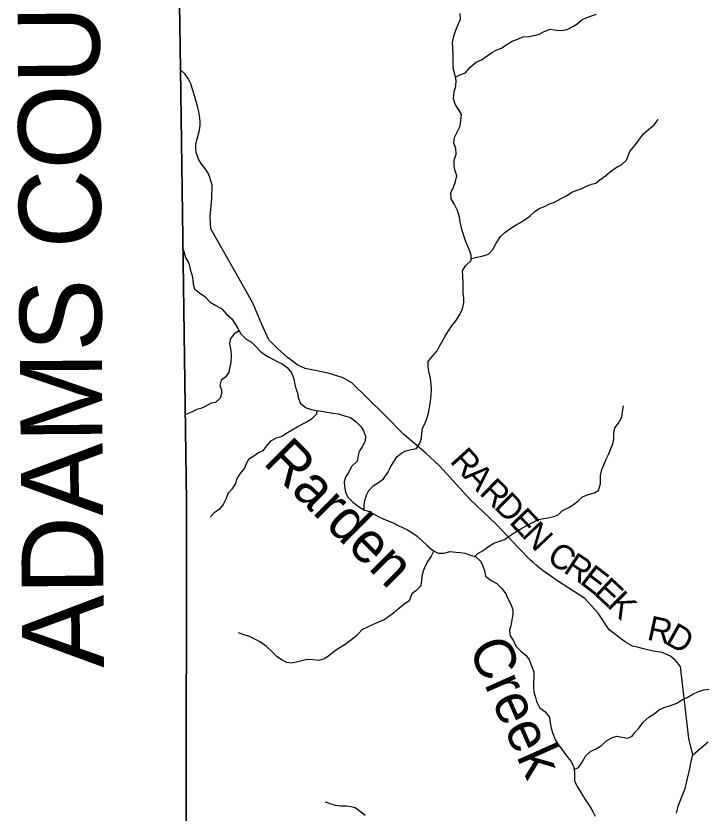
# Model space of a CAD drawing. Extents: x 1624196 to 2029251, y 146837 to 440034.
# Drawn here: x 1747667 to 1756085, y 344253 to 353993 of the extents above; entities that cross this region are included whole.
import ezdxf

# ---------------------------------------------------------------- set-up
doc = ezdxf.new("R2010")
doc.units = 0
for name, color, linetype in [('GM_X_Adjacent_County', 7, 'Continuous'), ('GM_X_Adjacent_County_Text', 7, 'Continuous'), ('GM_X_County', 7, 'Continuous'), ('GM_X_County_Road', 7, 'Continuous'), ('GM_X_County_Road_Text', 7, 'Continuous'), ('GM_X_Minor_River', 7, 'Continuous'), ('GM_X_Minor_River_Text', 7, 'Continuous'), ('GM_X_Township', 7, 'Continuous'), ('GM_X_Township_Road', 7, 'Continuous')]:
    doc.layers.add(name, color=color, linetype=linetype)

msp = doc.modelspace()

# ---------------------------------------------------------------- linework, layer by layer
at = {"layer": 'GM_X_Adjacent_County'}
msp.add_lwpolyline([(1749663.8, 354139.7), (1749675.3, 353339.6), (1749751.1, 348057.8), (1749742.7, 339646.3), (1749737.2, 333976.9), (1749713.6, 331530.8), (1749733.4, 330018.6), (1749726.1, 322497.8), (1749723.4, 319624.5), (1749639, 314428.6), (1749573.1, 310374), (1749573.2, 310345.3), (1749585.7, 306557.2), (1749590, 305213.9), (1749604, 300900.2)], dxfattribs=at)
at = {"layer": 'GM_X_County'}
msp.add_lwpolyline([(1749604, 300900.2), (1749590, 305213.9), (1749585.7, 306557.2), (1749573.2, 310345.3), (1749573.1, 310374), (1749639, 314428.6), (1749723.4, 319624.5), (1749726.1, 322497.8), (1749733.4, 330018.6), (1749713.6, 331530.8), (1749737.2, 333976.9), (1749742.7, 339646.3), (1749751.1, 348057.8), (1749675.3, 353339.6), (1749663.8, 354139.7)], dxfattribs=at)
at = {"layer": 'GM_X_County_Road'}
for points in [[(1754022.3, 347283.5), (1753984.7, 347316.5), (1753953.2, 347344.3), (1753801.2, 347498.9), (1753539.4, 347780.7), (1753215.4, 348083.8), (1752840, 348496.6), (1752675.9, 348651.2), (1752406.8, 348878.8), (1752163.5, 349122.7), (1751768.3, 349511.2), (1751663.4, 349570.2), (1751482.4, 349628.3), (1751201.3, 349683.3), (1751108.6, 349724.4), (1750981.2, 349823.2), (1750861.8, 349930.1), (1750756.4, 350035.2), (1750676.2, 350212.8), (1750560.9, 350484.2), (1750479, 350631.6), (1750049.6, 351392.8), (1750039.8, 351541.1), (1750059.4, 351761.9), (1750065.5, 351926.4), (1750032.3, 352030.3), (1750016, 352071.8), (1749988.5, 352117.5), (1749927.7, 352191.7), (1749898.1, 352244.6), (1749869.7, 352323.3), (1749863.2, 352368.5), (1749863.2, 352423.9), (1749874.8, 352476.8), (1749903.2, 352580), (1749917.4, 352650.9), (1749918.7, 352700), (1749912.2, 352743.8), (1749900.6, 352819.9), (1749878.7, 352908.9), (1749840.1, 353046), (1749804.8, 353162.5), (1749769.6, 353227.8), (1749730.8, 353284.2), (1749677.9, 353334.4)], [(1755737.9, 344250.9), (1755762.8, 344349.4), (1755840.6, 344552.8), (1755900, 344798), (1755918.8, 344904.4), (1755936.2, 344962.8), (1755885.8, 345164.7), (1755785.6, 346043.6), (1755724.6, 346117.1), (1755663.9, 346170.6), (1755563.2, 346213.5), (1755450.8, 346230.3), (1755316.2, 346262.9), (1755276, 346276.5), (1755199.9, 346291.7), (1755112.9, 346340.8), (1754912.8, 346492.9), (1754780.2, 346693.9), (1754615.8, 346876.5), (1754296.9, 347083.5), (1754094.9, 347219.5), (1754022.3, 347283.5)]]:
    msp.add_lwpolyline(points, dxfattribs=at)
at = {"layer": 'GM_X_Minor_River'}
for points in [[(1751921.2, 347957), (1751921.8, 348020.5), (1751930.7, 348072.4), (1751949.8, 348138.2), (1751976.8, 348195.9), (1752029.9, 348251.1), (1752096.7, 348292.1), (1752157.6, 348337.2), (1752211, 348412.5), (1752246.3, 348486), (1752277.2, 348541.6), (1752324.5, 348609), (1752377.3, 348652.2), (1752429.8, 348677.4), (1752494.3, 348694.5), (1752558.7, 348709.5), (1752599.8, 348772.9), (1752620.9, 348834.7), (1752625.9, 348896.7), (1752634.9, 348952.6), (1752670.2, 349028.2), (1752693.4, 349097.9), (1752710.4, 349159.8), (1752723.7, 349231.6), (1752730.6, 349285.6), (1752737.8, 349357.6), (1752742.9, 349425.6), (1752738, 349493.8), (1752729.2, 349566.1), (1752716.2, 349628.4), (1752703.4, 349702.7), (1752702.5, 349768.8), (1752755.7, 349834.1), (1752812.9, 349899.3), (1752841.9, 349956.9), (1752872.9, 350014.5), (1752910.1, 350080), (1752943, 350133.6), (1752992.3, 350204.9), (1753039.5, 350268.2), (1753088.9, 350345.6), (1753120.1, 350413.2), (1753139.3, 350487), (1753140.3, 350545.1), (1753129.3, 350605.4), (1753128.4, 350675.5), (1753129.5, 350741.6), (1753124.7, 350813.8), (1753123.7, 350877.9), (1753158.8, 350939.4), (1753226.1, 351004.5), (1753227.1, 351070.5), (1753209.9, 351120.9), (1753186.8, 351177.3), (1753156.1, 351258), (1753129.3, 351336.5), (1753110.3, 351400.9), (1753095.6, 351477.3), (1753084.5, 351533.5), (1753059.7, 351614), (1753022.9, 351688.7), (1752983.9, 351759.5), (1752979.1, 351831.7), (1753010.3, 351899.3), (1753037.5, 351969), (1753054.7, 352038.8), (1753029.9, 352111.3), (1753018.8, 352167.6), (1753019.8, 352229.6), (1753043.1, 352305.4), (1753040.2, 352371.5), (1753015.3, 352442), (1753022.4, 352506), (1753059.7, 352579.6), (1753092.8, 352645.1), (1753102, 352715.1), (1753109.2, 352789.1), (1753080, 352839.7), (1753033.1, 352916.5), (1753014.2, 352984.9), (1753019.6, 353065), (1753040.8, 353134.8), (1753045.9, 353202.8), (1753027.2, 353283.2), (1753012, 353333.5), (1753006.9, 353387.7), (1753007.9, 353449.8), (1753007.1, 353523.9), (1753004.5, 353608.1), (1752999.5, 353668.3), (1753016.8, 353746.1), (1753040, 353817.9), (1753071.2, 353887.5), (1753098.5, 353957.2), (1753095.5, 354023.3)], [(1753036.4, 353243.5), (1753089.1, 353272.2), (1753157.7, 353297.2), (1753215, 353366.4), (1753288.2, 353429.3), (1753352.8, 353456.3), (1753421.7, 353505.3), (1753480.6, 353546.5), (1753541.2, 353577.6), (1753597.7, 353600.7), (1753666.7, 353647.7), (1753729.4, 353684.8), (1753806.1, 353713.6), (1753858.6, 353736.8), (1753934.8, 353741.6), (1753993.2, 353752.7), (1754049.5, 353767.9), (1754118.3, 353802.8), (1754194.9, 353829.7), (1754270.9, 353818.5), (1754336.9, 353813.4), (1754401.3, 353828.4), (1754470.1, 353865.4), (1754520.7, 353892.6), (1754581.7, 353943.8), (1754632.2, 353971), (1754684.7, 353990.2), (1754759.2, 354013.1)], [(1755254.6, 352448.8), (1755283.7, 352488.6), (1755334.6, 352552.3), (1755393.2, 352603.8), (1755462, 352663.1), (1755510.8, 352726.8)], [(1753226.5, 351030.5), (1753300.9, 351047.3), (1753373.3, 351060.2), (1753439.8, 351081.2), (1753492.9, 351140.5), (1753530.2, 351210), (1753587.7, 351297.2), (1753644.7, 351350.4), (1753713.7, 351401.4), (1753776.5, 351440.5), (1753829.1, 351469.7), (1753879.8, 351502.9), (1753944.6, 351546), (1754007.7, 351603.1), (1754060.5, 351640.3), (1754125, 351665.3), (1754177.6, 351692.5), (1754252.3, 351723.4), (1754329.1, 351764.3), (1754391.8, 351793.3), (1754456.7, 351838.4), (1754509.2, 351861.6), (1754571.7, 351882.6), (1754638.3, 351911.6), (1754696.8, 351936.7), (1754751.2, 351951.9), (1754801.9, 351989.2), (1754870.9, 352038.1), (1754930, 352093.3), (1755011.1, 352150.1), (1755069.7, 352179.2), (1755124.7, 352230.5), (1755165.7, 352336.7), (1755254.6, 352448.8)], [(1749710.3, 351144.3), (1749738.6, 351041.5), (1749777.6, 350972.8), (1749794.4, 350900.4), (1749815.3, 350832), (1749826.4, 350771.7), (1749831.5, 350721.5), (1749846.6, 350659.2), (1749907.9, 350608.2), (1749973.3, 350563.1), (1750038.3, 350495.9), (1750109.8, 350456.7), (1750183.3, 350413.5), (1750238.4, 350350.5), (1750303.6, 350293.4), (1750350.5, 350222.6), (1750375.7, 350172.1), (1750414.8, 350107.4), (1750477.8, 350042.3), (1750543.4, 350005.2), (1750606.5, 349944.1), (1750663.6, 349883.1), (1750743, 349833.8), (1750812.5, 349794.6), (1750866.2, 349767.8), (1750917.9, 349740.9), (1750979.3, 349695.9), (1751032.3, 349630.9), (1751061.2, 349560.4), (1751070.4, 349508.1), (1751085.3, 349441.8), (1751106.5, 349389.4), (1751113.6, 349331.2), (1751142.4, 349256.6), (1751211.7, 349205.5), (1751277.5, 349182.4), (1751335.5, 349173.4), (1751399.5, 349162.4), (1751467.4, 349151.3), (1751537.4, 349138.2), (1751607.5, 349133.1), (1751681.2, 349107.9), (1751753, 349086.7), (1751820.3, 349035.6), (1751885.4, 348972.5), (1751910.7, 348922), (1751937.7, 348859.5), (1751934.6, 348795.4), (1751901.6, 348735.9), (1751858.4, 348672.4), (1751847.6, 348620.5), (1751834.4, 348554.6), (1751769.2, 348491.6), (1751732, 348422.1), (1751690.8, 348356.6), (1751677.9, 348298.7), (1751678.9, 348242.6), (1751693.8, 348174.3), (1751720.9, 348111.8), (1751782, 348052.7), (1751849.3, 348001.6), (1751916.8, 347958.5), (1751980.6, 347937.4), (1752034.3, 347910.5), (1752099.8, 347873.5), (1752151.5, 347848.6), (1752203.3, 347827.8), (1752275, 347800.6), (1752326.7, 347771.7), (1752396.2, 347736.6), (1752452, 347715.7), (1752503.6, 347682.8), (1752569, 347635.7), (1752624.2, 347582.8), (1752689.4, 347521.6), (1752754.6, 347466.5), (1752826.2, 347429.4), (1752896.3, 347430.3), (1752966.8, 347449.2), (1753038.9, 347442), (1753096.9, 347437.1), (1753150.9, 347430.2), (1753218.7, 347405.1), (1753286.5, 347384), (1753347.6, 347325), (1753370.8, 347268.5), (1753389.9, 347212.2), (1753404.8, 347145.8), (1753474.1, 347094.7), (1753539.7, 347057.6), (1753602.8, 346998.5), (1753649.8, 346929.7), (1753677, 346875.2), (1753711.9, 346806.5), (1753736.8, 346738), (1753737.9, 346679.9), (1753726.8, 346614), (1753713.5, 346540.1), (1753696.6, 346488.3), (1753705.5, 346420.1), (1753746.6, 346357.3)], [(1750392.5, 350144.3), (1750332.6, 350108.7), (1750285.4, 350045.3), (1750274.5, 349991.4), (1750291.2, 349907), (1750296.1, 349840.9), (1750292.7, 349758.8), (1750279.9, 349706.9), (1750266.7, 349641), (1750227.6, 349577.5), (1750174.9, 349542.3), (1750157.8, 349476.5), (1750179, 349426.1), (1750178.2, 349376), (1750163.2, 349322.2), (1750106.3, 349271), (1750050, 349261.8), (1749977.1, 349219), (1749926.6, 349197.7), (1749876.3, 349184.5), (1749825.8, 349159.2), (1749754.5, 349128.3), (1749739.4, 349121.5)], [(1753273.3, 347388.1), (1753309.2, 347425.7), (1753374, 347462.8), (1753428.7, 347500), (1753503.7, 347550.8), (1753576.3, 347573.7), (1753634.8, 347594.8), (1753705.8, 347645.8), (1753766.6, 347686.9), (1753835.3, 347723.9), (1753906.2, 347766.8), (1753979, 347801.7), (1754045.7, 347838.7), (1754114.1, 347853.7), (1754164.3, 347858.9), (1754238.8, 347875.7), (1754291.3, 347898.9), (1754344.3, 347950.2), (1754421, 347987), (1754473.7, 348020.2), (1754534.7, 348069.3), (1754589.6, 348118.6), (1754658.2, 348145.5), (1754732.7, 348164.4), (1754785.4, 348197.6), (1754806.7, 348275.4), (1754809.6, 348329.4), (1754806.4, 348379.5), (1754825.6, 348451.3), (1754852.8, 348515), (1754875.8, 348576.7), (1754906.8, 348634.3), (1754931.9, 348694), (1754959.1, 348765.7), (1754970, 348819.6), (1754971.2, 348889.7), (1754982.4, 348959.6), (1755027.5, 349019), (1755066.7, 349090.5), (1755075.9, 349160.5), (1755087.1, 349228.4)], [(1751344.5, 349171.9), (1751336.7, 349125.3), (1751277.5, 349064.2), (1751224.9, 349035), (1751166.3, 349003.9), (1751101.6, 348968.8), (1751032.7, 348927.8), (1750963.9, 348884.9), (1750911.2, 348851.6), (1750854.8, 348836.5), (1750776, 348797.7), (1750722.8, 348734.5), (1750683.9, 348681), (1750629.3, 348655.8), (1750572.5, 348612.6), (1750509.7, 348573.6), (1750480.7, 348520), (1750459.8, 348466.2), (1750402.5, 348397), (1750361.3, 348331.6), (1750348.5, 348279.7), (1750303.2, 348212.3), (1750258.3, 348160.9), (1750229, 348087.3), (1750199.9, 348023.6), (1750148.8, 347962.4), (1750090, 347923.2), (1750043, 347871.9)], [(1752772.9, 347457), (1752737.3, 347392.7), (1752698.2, 347329.2), (1752665.1, 347267.7), (1752642.1, 347210), (1752625, 347146.1), (1752622.2, 347096.1), (1752613, 347028.1), (1752553.9, 346969), (1752503.2, 346929.7), (1752469.7, 346846.2), (1752404.8, 346801.1), (1752335.7, 346744.1), (1752278.8, 346697), (1752217.9, 346649.8), (1752165.1, 346612.6), (1752094.5, 346585.7), (1752031.9, 346556.7), (1751961.2, 346525.7), (1751890.5, 346490.8), (1751829.2, 346423.7), (1751754, 346360.8), (1751687.1, 346311.8), (1751614.2, 346268.8), (1751557.4, 346231.7), (1751490.4, 346174.7), (1751437.6, 346135.5), (1751367.2, 346118.5), (1751299.1, 346125.6), (1751225, 346128.8), (1751158.6, 346113.8), (1751094.1, 346094.8), (1751027.8, 346085.8), (1750977.8, 346090.6), (1750912.2, 346123.7), (1750856.7, 346162.7), (1750789.7, 346229.8), (1750726.5, 346288.9), (1750653.2, 346342.1), (1750583.6, 346379.2), (1750518, 346410.3), (1750454.2, 346431.4), (1750384.4, 346454.5)], [(1753746.6, 346357.3), (1753773.5, 346290.8), (1753836.7, 346231.7), (1753900, 346178.7), (1753935.2, 346124), (1753966.1, 346053.5), (1753992.9, 345978.9), (1753993.8, 345910.8), (1753990.7, 345842.8), (1753987.8, 345792.8), (1753992.8, 345732.6), (1754008, 345680.3), (1754025, 345616), (1754061.9, 345543.3), (1754129.2, 345492.1), (1754184.2, 345425.2), (1754195.1, 345354.9), (1754204, 345290.7), (1754227, 345226.3), (1754255.9, 345151.7), (1754281.1, 345101.2), (1754339.9, 345024.2), (1754396.8, 344949.2), (1754445.9, 344888.4), (1754477, 344825.8), (1754489.9, 344757.5), (1754490.9, 344697.4), (1754492.1, 344647.3), (1754521, 344578.8), (1754562, 344512.1), (1754591.2, 344461.5), (1754628.4, 344406.9), (1754673.4, 344342.1), (1754712.4, 344273.4), (1754743.5, 344216.8)], [(1755194.3, 345191.2), (1755225.1, 345232.9), (1755279.9, 345294.5), (1755330.8, 345364.1), (1755399.6, 345423.5), (1755462.2, 345466.9), (1755530.8, 345516.2), (1755585.3, 345543.7), (1755663.7, 345566.9), (1755742.1, 345596.1), (1755810.8, 345641.4), (1755867.1, 345664.8), (1755937.7, 345706.2), (1756006.2, 345739.5), (1756068.6, 345758.8), (1756134.8, 345766.1)], [(1754484.9, 344783.7), (1754538.9, 344810.8), (1754584, 344874.2), (1754623.4, 344949.6), (1754690.5, 345008.7), (1754753.1, 345037.7), (1754821.9, 345078.7), (1754887.1, 345137.7), (1754953.9, 345176.7), (1755006.2, 345191.9), (1755074.2, 345178.8), (1755141.8, 345167.3), (1755194.3, 345191.2)], [(1751931.1, 344223.2), (1751875.8, 344268.1), (1751810.4, 344315.2), (1751758.5, 344328), (1751706.5, 344338.9), (1751634.3, 344336), (1751570.3, 344345), (1751516.5, 344361.9), (1751448.7, 344385)]]:
    msp.add_lwpolyline(points, dxfattribs=at)
at = {"layer": 'GM_X_Township'}
msp.add_lwpolyline([(1749726.1, 322497.8), (1749733.4, 330018.6), (1749713.6, 331530.8), (1749737.2, 333976.9), (1749742.7, 339646.3), (1749751.1, 348057.8), (1749675.3, 353339.6), (1749663.8, 354139.7)], dxfattribs=at)
at = {"layer": 'GM_X_Township_Road'}
msp.add_lwpolyline([(1755936.2, 344962.8), (1756124.7, 345123.3)], dxfattribs=at)

# ---------------------------------------------------------------- texts
at = {"layer": 'GM_X_Adjacent_County_Text'}
msp.add_text('ADAMS COUNTY', height=1000, rotation=90.40967, dxfattribs=at).set_placement((1748743.5, 346028.6))
at = {"layer": 'GM_X_County_Road_Text'}
for s, rotation, p in [('R', 312.25151, (1752957.2, 348546.4)), ('A', 313.03499, (1753125.9, 348360.7)), ('R', 315.9292, (1753317.7, 348156)), ('D', 315.37479, (1753494.1, 347985.1)), ('E', 313.76502, (1753680.5, 347801.3)), ('N', 313.51232, (1753835.5, 347639.5)), ('C', 326.52102, (1754136.1, 347337.9)), ('R', 326.20277, (1754341.3, 347202.3)), ('E', 322.29266, (1754541.6, 347068.4)), ('E', 317.03384, (1754713.6, 346935.8)), ('K', 314.8081, (1754875.6, 346785)), ('R', 347.63714, (1755364.3, 346374.3)), ('D', 330.34549, (1755582.7, 346330))]:
    msp.add_text(s, height=300, rotation=rotation, dxfattribs=at).set_placement(p)
at = {"layer": 'GM_X_Minor_River_Text'}
for s, height, rotation, p in [('Rarden', 500, 314.99883, (1750674.8, 348527.6)), ('Creek', 499.93, 294.00186, (1753187.6, 346270.2))]:
    msp.add_text(s, height=height, rotation=rotation, dxfattribs=at).set_placement(p)

doc.saveas('drawing.dxf')
